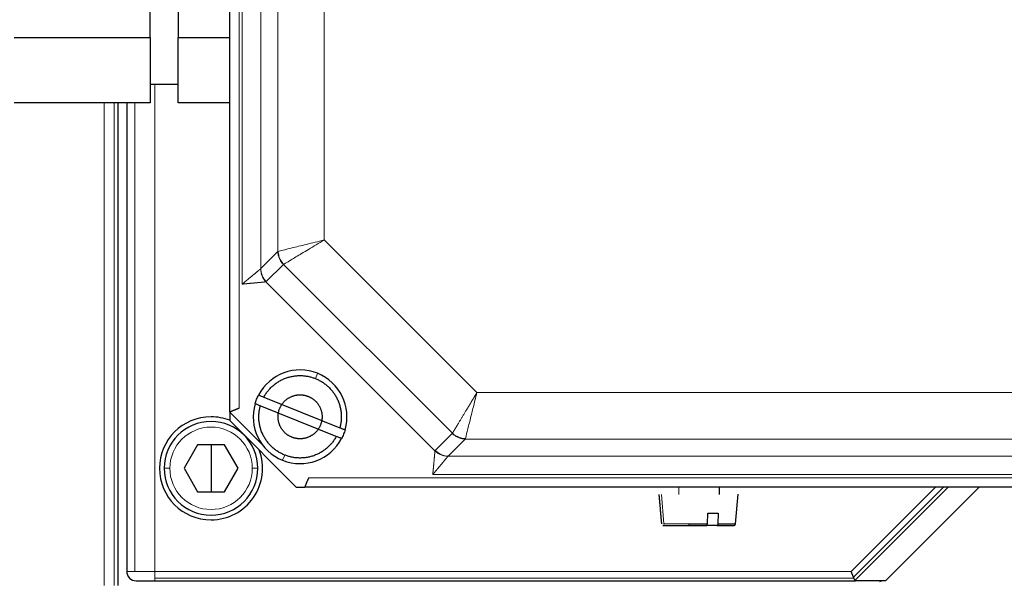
# Model space of a CAD drawing. Header units: inches. Extents: x 0 to 20790, y -12 to 14700.
# Tile 411 of 441: x 13921 to 14027, y 11473 to 11533. Entities that reach past the tile are written whole.
import ezdxf

# ---------------------------------------------------------------- set-up
doc = ezdxf.new("R2010")
doc.units = ezdxf.units.IN
doc.layers.add('1', color=7, linetype='Continuous', true_color=0xffffff)
doc.layers.add('254', color=7, linetype='Continuous', true_color=0xffffff)
doc.styles.add('latin_extended', font='simplex.shx')
doc.dimstyles.get("Standard").update_dxf_attribs({"dimtxt": 0.18, "dimasz": 0.18, "dimexe": 0.18, "dimexo": 0.0625, "dimgap": 0.09, "dimtad": 0, "dimtih": 1, "dimtoh": 1, "dimdec": 4, "dimzin": 0, "dimdsep": 46, "dimtxsty": 'Standard', "dimcen": 0.09, "dimadec": 0, "dimazin": 0, "dimtfac": 1, "dimtdec": 4, "dimtofl": 0, "dimtmove": 0, "dimatfit": 3, "dimfxl": 1, "dimtolj": 1, "dimtzin": 0, "dimarcsym": 0})

# ---------------------------------------------------------------- blocks, each defined once
blk = doc.blocks.new('_U8')
at = {"layer": '254', "color": 3, "linetype": 'Continuous', "lineweight": 13, "transparency": 16777216}
for p, q in [((13940.84, 12760.44), (13940.84, 13273.44)), ((14453.84, 10418.96), (14453.84, 13273.44)), ((14331.34, 13238.44), (14063.34, 13238.44))]:
    blk.add_line(p, q, dxfattribs=at)
at = {"layer": '254', "color": 3, "transparency": 16777216}
for points in [[(14063.34, 13258.86), (14063.34, 13218.02), (13940.84, 13238.44)], [(14331.34, 13218.02), (14331.34, 13258.86), (14453.84, 13238.44)]]:
    blk.add_solid(points, dxfattribs=at)
at = {"layer": 'Defpoints', "color": 0, "transparency": 16777216}
for p in [(13940.84, 13238.44), (13940.84, 12725.44), (14453.84, 10383.96)]:
    blk.add_point(p, dxfattribs=at)
at = {"layer": '254', "color": 2, "lineweight": 13, "transparency": 16777216, "insert": (14074.35, 13422.19), "char_height": 122.5, "attachment_point": 1, "style": 'latin_extended'}
blk.add_mtext('\\A1;513', dxfattribs=at)

msp = doc.modelspace()

# ---------------------------------------------------------------- linework, layer by layer
at = {"layer": '1', "color": 2, "linetype": 'Continuous', "lineweight": 25}
for p, q in [((13943.838, 11490.942), (13943.838, 11604.942)), ((13935.338, 11530.942), (13935.338, 11537.942)), ((13938.338, 11537.942), (13938.338, 11530.942)), ((13920.838, 11530.942), (13935.338, 11530.942)), ((13935.338, 11530.942), (13935.338, 11523.942)), ((13938.338, 11523.942), (13938.338, 11530.942)), ((13938.338, 11530.942), (13943.838, 11530.942)), ((13935.338, 11525.942), (13938.338, 11525.942)), ((13935.338, 11523.942), (13920.838, 11523.942)), ((13931.878, 11523.941), (13931.878, 11472.442)), ((13932.838, 11523.942), (13932.838, 11473.942)), ((13943.838, 11523.942), (13938.338, 11523.942)), ((13949.588, 11506.709), (13949.559, 11506.69)), ((13947.736, 11504.867), (13947.698, 11504.842)), ((13947.469, 11492.537), (13955.581, 11489.274)), ((13943.838, 11490.943), (13943.838, 11490.042)), ((13947.338, 11487.442), (13943.838, 11490.942)), ((13955.207, 11488.346), (13947.096, 11491.609)), ((13943.838, 11490.042), (13950.938, 11482.942)), ((13940.393, 11487.442), (13938.951, 11484.942)), ((13943.283, 11487.442), (13940.393, 11487.442)), ((13941.838, 11487.442), (13941.838, 11484.942)), ((13944.726, 11484.942), (13943.283, 11487.442)), ((13938.951, 11484.942), (13940.393, 11482.442)), ((13941.838, 11484.942), (13941.838, 11482.442)), ((13943.283, 11482.442), (13944.726, 11484.942)), ((13940.393, 11482.442), (13943.283, 11482.442)), ((13950.938, 11482.942), (13951.838, 11482.942)), ((13996.093, 11482.142), (13996.093, 11482.942)), ((13997.816, 11479.024), (13998.093, 11482.192)), ((14023.838, 11482.942), (14013.838, 11472.942)), ((13994.812, 11479.024), (13994.851, 11480.142)), ((13995.957, 11480.142), (13995.918, 11479.024)), ((13990.06, 11478.842), (13991.802, 11478.842)), ((14010.405, 11473.333), (14010.153, 11473.942)), ((13933.838, 11472.942), (13935.838, 11472.942)), ((13935.838, 11472.942), (14010.617, 11472.942)), ((14010.446, 11473.234), (14010.405, 11473.333)), ((14010.446, 11473.234), (14010.553, 11472.976)), ((14013.838, 11472.942), (14010.617, 11472.942)), ((14013.447, 11472.942), (14013.181, 11472.822))]:
    msp.add_line(p, q, dxfattribs=at)
at = {"layer": '1', "color": 110, "linetype": 'Continuous', "lineweight": 13}
for p, q in [((13944.838, 11604.527), (13944.838, 11491.356)), ((13945.162, 11591.279), (13945.162, 11504.604)), ((13947.142, 11506.254), (13947.142, 11589.629)), ((13948.966, 11508.077), (13948.966, 11587.806)), ((13953.917, 11586.568), (13953.917, 11509.315)), ((13935.838, 11473.942), (13935.838, 11525.942)), ((13930.414, 11523.943), (13930.414, 11472.442)), ((13931.498, 11472.442), (13931.498, 11523.943)), ((13933.717, 11523.942), (13933.717, 11473.942)), ((13953.917, 11509.315), (13970.211, 11493.02)), ((13948.966, 11508.077), (13947.142, 11506.254)), ((13949.559, 11506.69), (13947.736, 11504.867)), ((13967.606, 11488.691), (13949.588, 11506.709)), ((13965.739, 11486.801), (13947.698, 11504.842)), ((13952.98, 11494.524), (13953.204, 11495.08)), ((13970.211, 11493.02), (14047.465, 11493.02)), ((13965.763, 11486.839), (13967.587, 11488.663)), ((13968.974, 11488.069), (13967.151, 11486.246)), ((14048.703, 11488.069), (13968.974, 11488.069)), ((13949.472, 11485.803), (13949.696, 11486.36)), ((14050.526, 11486.246), (13967.151, 11486.246)), ((13936.838, 11484.942), (13937.438, 11484.942)), ((13946.238, 11484.942), (13946.838, 11484.942)), ((13952.253, 11483.942), (14065.424, 11483.942)), ((13965.501, 11484.265), (14052.176, 11484.265)), ((13991.761, 11482.942), (13991.761, 11482.142)), ((14019.153, 11482.942), (14010.153, 11473.942)), ((14010.405, 11473.333), (14020.015, 11482.942)), ((14010.553, 11472.976), (14020.519, 11482.942)), ((13989.922, 11482.142), (13990.173, 11479.024)), ((13994.812, 11479.024), (13990.173, 11479.024)), ((13997.816, 11479.024), (13995.918, 11479.024)), ((13933.717, 11473.942), (13932.838, 11473.942)), ((13933.717, 11473.942), (13935.838, 11473.942)), ((13935.838, 11473.942), (13935.838, 11473.234)), ((14010.153, 11473.942), (13935.838, 11473.942)), ((13935.838, 11473.234), (13935.838, 11472.942)), ((13935.838, 11473.234), (14010.446, 11473.234))]:
    msp.add_line(p, q, dxfattribs=at)
at = {"layer": '1', "color": 2, "linetype": 'Continuous', "lineweight": 25}
for centre, radius, start, end in [((13951.338, 11490.442), 5, 68.08544, 152.34627), ((13951.338, 11490.442), 5, 343.82461, 68.08544), ((13951.338, 11490.442), 5, 163.82461, 248.08544), ((13941.838, 11484.942), 5.5, 90, 270), ((13941.838, 11484.942), 5, 90, 180), ((13941.838, 11484.942), 5.5, 68.67563, 90), ((13941.838, 11484.942), 5, 0, 90), ((13951.338, 11490.442), 5, 248.08544, 332.34627), ((13941.838, 11484.942), 5.5, 270, 20.89406), ((13941.838, 11484.942), 5, 180, 270), ((13941.838, 11484.942), 5, 270, 0), ((13933.838, 11473.942), 1, 180, 225), ((13933.838, 11473.942), 1, 225, 270)]:
    msp.add_arc(centre, radius, start, end, dxfattribs=at)
at = {"layer": '1', "color": 110, "linetype": 'Continuous', "lineweight": 13}
for start, end in [(0, 180), (180, 270), (270, 0)]:
    msp.add_arc((13941.838, 11484.942), 4.4, start, end, dxfattribs=at)
at = {"layer": '1', "color": 2, "linetype": 'Continuous', "lineweight": 25}
msp.add_ellipse((14011.617, 11473.942), major_axis=(1.054, 0.981), ratio=0.1826758, start_param=3.0735916, end_param=3.335391, dxfattribs=at)
at = {"layer": '1', "color": 110, "linetype": 'Continuous', "lineweight": 13}
for points, knots in [([(13953.917, 11509.315), (13953.591, 11509.234), (13952.629, 11508.994), (13951.17, 11508.632), (13949.926, 11508.323), (13949.277, 11508.161), (13949.069, 11508.11), (13949.013, 11508.096)], [0, 0, 0, 0, 0.1424274, 0.4200248, 0.675, 0.875, 1, 1, 1, 1]), ([(13949.588, 11506.709), (13949.637, 11506.738), (13949.821, 11506.849), (13950.394, 11507.194), (13951.492, 11507.855), (13952.78, 11508.63), (13953.629, 11509.141), (13953.917, 11509.315)], [0, 0, 0, 0, 0.125, 0.325, 0.5799752, 0.8575726, 1, 1, 1, 1]), ([(13948.966, 11508.077), (13948.968, 11507.949), (13948.991, 11507.757), (13949.057, 11507.508), (13949.125, 11507.327), (13949.209, 11507.153), (13949.344, 11506.932), (13949.468, 11506.782), (13949.559, 11506.69)], [0, 0, 0, 0, 0.25, 0.375, 0.5, 0.625, 0.75, 1, 1, 1, 1]), ([(13945.162, 11504.604), (13945.169, 11504.61), (13945.185, 11504.623), (13945.207, 11504.641), (13945.229, 11504.66), (13945.251, 11504.678), (13945.273, 11504.696), (13945.294, 11504.713), (13945.315, 11504.73), (13945.336, 11504.748), (13945.356, 11504.764), (13945.376, 11504.781), (13945.396, 11504.797), (13945.415, 11504.813), (13945.434, 11504.829), (13945.453, 11504.845), (13945.472, 11504.86), (13945.49, 11504.875), (13945.508, 11504.89), (13945.525, 11504.904), (13945.542, 11504.918), (13945.559, 11504.932), (13945.576, 11504.946), (13945.592, 11504.96), (13945.608, 11504.973), (13945.624, 11504.986), (13945.639, 11504.999), (13945.654, 11505.011), (13945.669, 11505.023), (13945.683, 11505.035), (13945.697, 11505.047), (13945.711, 11505.059), (13945.725, 11505.07), (13945.738, 11505.081), (13945.751, 11505.091), (13945.763, 11505.102), (13945.817, 11505.146), (13945.908, 11505.222), (13946.034, 11505.326), (13946.15, 11505.422), (13946.257, 11505.511), (13946.34, 11505.58), (13946.404, 11505.633), (13946.453, 11505.674), (13946.505, 11505.717), (13946.558, 11505.761), (13946.616, 11505.809), (13946.675, 11505.857), (13946.732, 11505.905), (13946.786, 11505.949), (13946.827, 11505.983), (13946.858, 11506.009), (13946.879, 11506.027), (13946.9, 11506.044), (13946.921, 11506.061), (13946.94, 11506.076), (13946.958, 11506.092), (13946.976, 11506.106), (13946.993, 11506.12), (13947.009, 11506.134), (13947.024, 11506.146), (13947.038, 11506.158), (13947.052, 11506.169), (13947.065, 11506.18), (13947.077, 11506.19), (13947.088, 11506.199), (13947.098, 11506.207), (13947.107, 11506.215), (13947.116, 11506.223), (13947.121, 11506.227), (13947.124, 11506.229)], [0, 0, 0, 0, 0.00915, 0.018181, 0.0270929, 0.0358854, 0.0445583, 0.0531116, 0.0615449, 0.0698583, 0.0780516, 0.0861246, 0.0940774, 0.10191, 0.1096222, 0.117214, 0.1246855, 0.1320367, 0.1392675, 0.1463782, 0.1533686, 0.1602389, 0.1669892, 0.1736196, 0.1801301, 0.1865209, 0.1927921, 0.1989438, 0.2049763, 0.2108895, 0.2166837, 0.2223591, 0.2279158, 0.233354, 0.2386738, 0.2438756, 0.2489593, 0.3051513, 0.3584363, 0.4088067, 0.4562719, 0.5008575, 0.5227777, 0.5460926, 0.5708336, 0.5973725, 0.625811, 0.6585626, 0.6903111, 0.7210173, 0.750645, 0.7648266, 0.7788963, 0.7928529, 0.8066952, 0.820422, 0.8340322, 0.8475248, 0.8608987, 0.8741532, 0.8872873, 0.9003004, 0.9131918, 0.9259611, 0.9386078, 0.9511318, 0.9635329, 0.9758112, 0.9879667, 1, 1, 1, 1]), ([(13947.124, 11506.229), (13947.124, 11506.23), (13947.126, 11506.231), (13947.129, 11506.234), (13947.131, 11506.237), (13947.134, 11506.24), (13947.136, 11506.243), (13947.138, 11506.246), (13947.14, 11506.25), (13947.142, 11506.253), (13947.142, 11506.254)], [0, 0, 0, 0, 0.1236637, 0.247666, 0.3720287, 0.4967735, 0.6219219, 0.7474951, 0.8735142, 1, 1, 1, 1]), ([(13947.698, 11504.842), (13947.647, 11504.894), (13947.503, 11505.06), (13947.23, 11505.498), (13947.128, 11505.937), (13947.124, 11506.229), (13947.124, 11506.229), (13947.124, 11506.229)], [0, 0, 0, 0, 0.1428567, 0.4285701, 0.9999968, 0.9999968, 1, 1, 1, 1]), ([(13947.736, 11504.867), (13947.655, 11504.948), (13947.506, 11505.124), (13947.301, 11505.472), (13947.175, 11505.855), (13947.145, 11506.14), (13947.142, 11506.254)], [0, 0, 0, 0, 0.2222222, 0.4444444, 0.7777778, 1, 1, 1, 1]), ([(13947.698, 11504.842), (13947.696, 11504.842), (13947.693, 11504.841), (13947.688, 11504.841), (13947.682, 11504.84), (13947.676, 11504.84), (13947.67, 11504.839), (13947.663, 11504.839), (13947.656, 11504.838), (13947.649, 11504.838), (13947.642, 11504.837), (13947.634, 11504.836), (13947.626, 11504.836), (13947.618, 11504.835), (13947.609, 11504.834), (13947.6, 11504.834), (13947.591, 11504.833), (13947.581, 11504.832), (13947.572, 11504.831), (13947.561, 11504.83), (13947.551, 11504.829), (13947.54, 11504.828), (13947.529, 11504.827), (13947.517, 11504.826), (13947.506, 11504.825), (13947.494, 11504.824), (13947.481, 11504.823), (13947.469, 11504.822), (13947.456, 11504.82), (13947.442, 11504.819), (13947.429, 11504.818), (13947.415, 11504.816), (13947.4, 11504.815), (13947.386, 11504.814), (13947.371, 11504.812), (13947.356, 11504.811), (13947.34, 11504.809), (13947.324, 11504.807), (13947.308, 11504.806), (13947.292, 11504.804), (13947.275, 11504.803), (13947.258, 11504.801), (13947.241, 11504.799), (13947.223, 11504.797), (13947.205, 11504.795), (13947.187, 11504.794), (13947.168, 11504.792), (13947.149, 11504.79), (13947.13, 11504.788), (13947.11, 11504.786), (13947.091, 11504.784), (13947.071, 11504.782), (13947.05, 11504.78), (13947.03, 11504.778), (13947.009, 11504.776), (13946.987, 11504.774), (13946.966, 11504.772), (13946.944, 11504.77), (13946.922, 11504.768), (13946.9, 11504.766), (13946.877, 11504.764), (13946.854, 11504.762), (13946.831, 11504.76), (13946.808, 11504.758), (13946.784, 11504.756), (13946.76, 11504.754), (13946.736, 11504.752), (13946.704, 11504.749), (13946.663, 11504.745), (13946.614, 11504.741), (13946.563, 11504.736), (13946.51, 11504.731), (13946.455, 11504.726), (13946.399, 11504.72), (13946.342, 11504.715), (13946.282, 11504.709), (13946.221, 11504.703), (13946.158, 11504.698), (13946.093, 11504.691), (13946.027, 11504.685), (13945.971, 11504.68), (13945.925, 11504.676), (13945.89, 11504.672), (13945.853, 11504.669), (13945.815, 11504.665), (13945.774, 11504.662), (13945.732, 11504.658), (13945.689, 11504.654), (13945.644, 11504.65), (13945.597, 11504.645), (13945.548, 11504.641), (13945.498, 11504.636), (13945.446, 11504.631), (13945.392, 11504.626), (13945.337, 11504.62), (13945.28, 11504.615), (13945.222, 11504.609), (13945.182, 11504.606), (13945.162, 11504.604)], [0, 0, 0, 0, 0.0061541, 0.0123529, 0.0185965, 0.0248849, 0.0312183, 0.0375967, 0.0440201, 0.0504886, 0.0570021, 0.0635606, 0.0701641, 0.0768126, 0.083506, 0.0902442, 0.097027, 0.1038546, 0.1107265, 0.1176429, 0.1246034, 0.131608, 0.1386565, 0.1457487, 0.1528844, 0.1600633, 0.1672853, 0.1745502, 0.1818577, 0.1892075, 0.1965995, 0.2040333, 0.2115086, 0.2190253, 0.2265829, 0.2341813, 0.2418201, 0.249499, 0.2572177, 0.2649759, 0.2727732, 0.2806094, 0.2884841, 0.296397, 0.3043477, 0.3123359, 0.3203613, 0.3284236, 0.3365223, 0.3446572, 0.3528279, 0.3610341, 0.3692755, 0.3775517, 0.3858623, 0.3942071, 0.4025856, 0.4109977, 0.419443, 0.427921, 0.4364317, 0.4449745, 0.4535492, 0.4621556, 0.4708106, 0.4795538, 0.4883869, 0.4973102, 0.5143269, 0.5317383, 0.5495463, 0.5677523, 0.5863577, 0.6053634, 0.6247698, 0.6445773, 0.6647859, 0.685395, 0.7064038, 0.7278112, 0.7496158, 0.7603953, 0.7716624, 0.7834188, 0.7956662, 0.8084059, 0.8216394, 0.835368, 0.8495925, 0.8643141, 0.8795332, 0.8952503, 0.9114657, 0.9281791, 0.9453902, 0.9630982, 0.981302, 1, 1, 1, 1]), ([(13967.606, 11488.691), (13967.607, 11488.693), (13967.609, 11488.697), (13967.613, 11488.703), (13967.616, 11488.709), (13967.62, 11488.715), (13967.624, 11488.722), (13967.628, 11488.729), (13967.633, 11488.736), (13967.637, 11488.744), (13967.642, 11488.751), (13967.646, 11488.759), (13967.651, 11488.767), (13967.656, 11488.775), (13967.661, 11488.784), (13967.666, 11488.793), (13967.672, 11488.801), (13967.677, 11488.811), (13967.683, 11488.82), (13967.688, 11488.83), (13967.694, 11488.84), (13967.7, 11488.85), (13967.707, 11488.86), (13967.713, 11488.871), (13967.719, 11488.882), (13967.726, 11488.893), (13967.733, 11488.904), (13967.74, 11488.916), (13967.747, 11488.927), (13967.754, 11488.939), (13967.761, 11488.952), (13967.769, 11488.964), (13967.777, 11488.977), (13967.784, 11488.99), (13967.792, 11489.003), (13967.8, 11489.017), (13967.809, 11489.03), (13967.817, 11489.044), (13967.826, 11489.059), (13967.834, 11489.073), (13967.843, 11489.088), (13967.852, 11489.103), (13967.861, 11489.118), (13967.871, 11489.133), (13967.88, 11489.149), (13967.89, 11489.165), (13967.9, 11489.181), (13967.909, 11489.198), (13967.92, 11489.214), (13967.93, 11489.231), (13967.94, 11489.248), (13967.951, 11489.266), (13967.961, 11489.283), (13967.972, 11489.301), (13967.983, 11489.319), (13967.994, 11489.338), (13968.005, 11489.356), (13968.017, 11489.375), (13968.028, 11489.394), (13968.04, 11489.413), (13968.052, 11489.433), (13968.064, 11489.452), (13968.076, 11489.472), (13968.088, 11489.493), (13968.1, 11489.513), (13968.113, 11489.534), (13968.125, 11489.555), (13968.138, 11489.576), (13968.151, 11489.597), (13968.164, 11489.619), (13968.177, 11489.64), (13968.19, 11489.662), (13968.204, 11489.685), (13968.217, 11489.707), (13968.231, 11489.73), (13968.245, 11489.753), (13968.279, 11489.809), (13968.333, 11489.9), (13968.41, 11490.027), (13968.486, 11490.154), (13968.563, 11490.283), (13968.641, 11490.414), (13968.721, 11490.547), (13968.802, 11490.682), (13968.885, 11490.818), (13968.969, 11490.957), (13969.053, 11491.096), (13969.116, 11491.2), (13969.156, 11491.268), (13969.175, 11491.298), (13969.194, 11491.33), (13969.213, 11491.362), (13969.233, 11491.395), (13969.253, 11491.429), (13969.274, 11491.464), (13969.295, 11491.499), (13969.317, 11491.535), (13969.339, 11491.572), (13969.361, 11491.609), (13969.384, 11491.647), (13969.407, 11491.686), (13969.431, 11491.726), (13969.455, 11491.766), (13969.48, 11491.807), (13969.505, 11491.849), (13969.531, 11491.892), (13969.557, 11491.935), (13969.584, 11491.979), (13969.611, 11492.024), (13969.638, 11492.07), (13969.666, 11492.116), (13969.695, 11492.164), (13969.724, 11492.212), (13969.753, 11492.26), (13969.783, 11492.31), (13969.813, 11492.36), (13969.844, 11492.411), (13969.875, 11492.463), (13969.907, 11492.515), (13969.939, 11492.569), (13969.972, 11492.623), (13970.005, 11492.677), (13970.038, 11492.733), (13970.072, 11492.789), (13970.106, 11492.846), (13970.141, 11492.903), (13970.176, 11492.962), (13970.2, 11493.001), (13970.211, 11493.02)], [0, 0, 0, 0, 0.0047577, 0.0095329, 0.0143254, 0.0191352, 0.0239621, 0.028806, 0.0336667, 0.0385443, 0.0434384, 0.0483491, 0.0532762, 0.0582195, 0.0631789, 0.0681543, 0.0731455, 0.0781525, 0.083175, 0.0882129, 0.093266, 0.0983343, 0.1034175, 0.1085156, 0.1136283, 0.1187554, 0.1238969, 0.1290526, 0.1342222, 0.1394057, 0.1446028, 0.1498134, 0.1550373, 0.1602744, 0.1655244, 0.1707872, 0.1760626, 0.1813504, 0.1866504, 0.1919624, 0.1972863, 0.2026219, 0.2079689, 0.2133272, 0.2186966, 0.2240768, 0.2294678, 0.2348692, 0.2402808, 0.2457026, 0.2511342, 0.2565755, 0.2620262, 0.2674862, 0.2729552, 0.278433, 0.2839194, 0.2894142, 0.2949172, 0.3004282, 0.3059469, 0.3114732, 0.3170068, 0.3225474, 0.328095, 0.3336492, 0.3392098, 0.3447767, 0.3503495, 0.3559282, 0.3615123, 0.3671018, 0.3726964, 0.3782959, 0.3839, 0.3895086, 0.3951214, 0.4250178, 0.4539757, 0.4820072, 0.5092256, 0.5362263, 0.5630798, 0.5897545, 0.6162195, 0.6424447, 0.6684009, 0.69406, 0.6995408, 0.7051291, 0.7108253, 0.7166298, 0.722543, 0.7285653, 0.734697, 0.7409386, 0.7472904, 0.7537528, 0.7603261, 0.7670106, 0.7738067, 0.7807146, 0.7877346, 0.794867, 0.8021121, 0.8094699, 0.8169409, 0.824525, 0.8322225, 0.8400336, 0.8479582, 0.8559965, 0.8641486, 0.8724143, 0.8807939, 0.889287, 0.8978938, 0.906614, 0.9154475, 0.9243941, 0.9334535, 0.9426255, 0.9519098, 0.9613059, 0.9708135, 0.980432, 0.9901611, 1, 1, 1, 1]), ([(13968.993, 11488.116), (13969.009, 11488.182), (13969.081, 11488.471), (13969.299, 11489.348), (13969.641, 11490.727), (13969.955, 11491.99), (13970.14, 11492.734), (13970.211, 11493.02)], [0, 0, 0, 0, 0.1479362, 0.4266988, 0.675, 0.875, 1, 1, 1, 1]), ([(13967.587, 11488.663), (13967.668, 11488.581), (13967.844, 11488.433), (13968.192, 11488.228), (13968.576, 11488.101), (13968.86, 11488.071), (13968.974, 11488.069)], [0, 0, 0, 0, 0.2222222, 0.4444444, 0.7777778, 1, 1, 1, 1]), ([(13965.501, 11484.265), (13965.501, 11484.275), (13965.503, 11484.294), (13965.506, 11484.323), (13965.509, 11484.351), (13965.511, 11484.379), (13965.514, 11484.407), (13965.517, 11484.434), (13965.519, 11484.461), (13965.522, 11484.488), (13965.524, 11484.514), (13965.527, 11484.54), (13965.529, 11484.565), (13965.531, 11484.59), (13965.534, 11484.615), (13965.536, 11484.639), (13965.538, 11484.663), (13965.541, 11484.686), (13965.543, 11484.709), (13965.545, 11484.732), (13965.547, 11484.754), (13965.549, 11484.776), (13965.551, 11484.798), (13965.553, 11484.819), (13965.555, 11484.839), (13965.557, 11484.86), (13965.559, 11484.88), (13965.56, 11484.899), (13965.562, 11484.918), (13965.564, 11484.937), (13965.566, 11484.956), (13965.567, 11484.974), (13965.569, 11484.991), (13965.571, 11485.009), (13965.572, 11485.026), (13965.574, 11485.042), (13965.578, 11485.09), (13965.585, 11485.168), (13965.595, 11485.273), (13965.605, 11485.374), (13965.614, 11485.47), (13965.622, 11485.562), (13965.63, 11485.649), (13965.638, 11485.731), (13965.644, 11485.8), (13965.649, 11485.856), (13965.653, 11485.901), (13965.657, 11485.945), (13965.661, 11485.988), (13965.664, 11486.03), (13965.668, 11486.072), (13965.672, 11486.112), (13965.676, 11486.151), (13965.679, 11486.189), (13965.683, 11486.226), (13965.687, 11486.263), (13965.69, 11486.298), (13965.694, 11486.332), (13965.697, 11486.365), (13965.7, 11486.396), (13965.703, 11486.427), (13965.706, 11486.457), (13965.709, 11486.485), (13965.712, 11486.513), (13965.715, 11486.539), (13965.717, 11486.564), (13965.719, 11486.589), (13965.722, 11486.612), (13965.724, 11486.633), (13965.726, 11486.654), (13965.727, 11486.674), (13965.729, 11486.692), (13965.731, 11486.71), (13965.732, 11486.726), (13965.733, 11486.741), (13965.735, 11486.755), (13965.736, 11486.769), (13965.737, 11486.781), (13965.738, 11486.792), (13965.738, 11486.798), (13965.739, 11486.801)], [0, 0, 0, 0, 0.0090604, 0.018007, 0.0268395, 0.0355577, 0.0441615, 0.0526507, 0.0610252, 0.069285, 0.0774299, 0.0854599, 0.0933749, 0.1011749, 0.1088599, 0.1164298, 0.1238848, 0.1312249, 0.13845, 0.1455603, 0.1525557, 0.1594365, 0.1662027, 0.1728544, 0.1793917, 0.1858147, 0.1921236, 0.1983185, 0.2043996, 0.210367, 0.2162209, 0.2219614, 0.2275887, 0.233103, 0.2385046, 0.2437935, 0.24897, 0.284392, 0.3186901, 0.3518605, 0.3839021, 0.4148162, 0.4446071, 0.4732809, 0.5008466, 0.5175969, 0.5340315, 0.5502308, 0.5663189, 0.5822953, 0.598158, 0.6139052, 0.6295347, 0.6450445, 0.6604324, 0.6756964, 0.6908342, 0.7058438, 0.7207231, 0.7354699, 0.7500821, 0.7645578, 0.778895, 0.7930918, 0.8071463, 0.8210568, 0.8348216, 0.8484392, 0.8619083, 0.8752275, 0.8883956, 0.9014116, 0.9142747, 0.9269842, 0.9395396, 0.9519405, 0.9641869, 0.9762787, 0.9882162, 1, 1, 1, 1]), ([(13967.126, 11486.227), (13966.833, 11486.231), (13966.395, 11486.333), (13965.957, 11486.606), (13965.791, 11486.751), (13965.739, 11486.801)], [0, 0, 0, 0, 0.5714286, 0.8571429, 1, 1, 1, 1]), ([(13967.151, 11486.246), (13967.037, 11486.248), (13966.752, 11486.278), (13966.259, 11486.44), (13965.926, 11486.677), (13965.763, 11486.839)], [0, 0, 0, 0, 0.2222222, 0.5555556, 1, 1, 1, 1]), ([(13967.126, 11486.227), (13967.125, 11486.226), (13967.122, 11486.223), (13967.119, 11486.219), (13967.116, 11486.215), (13967.112, 11486.21), (13967.108, 11486.206), (13967.104, 11486.201), (13967.1, 11486.196), (13967.096, 11486.19), (13967.091, 11486.185), (13967.086, 11486.179), (13967.082, 11486.174), (13967.077, 11486.168), (13967.072, 11486.161), (13967.066, 11486.155), (13967.061, 11486.148), (13967.055, 11486.142), (13967.049, 11486.135), (13967.044, 11486.127), (13967.037, 11486.12), (13967.031, 11486.112), (13967.025, 11486.105), (13967.018, 11486.097), (13967.012, 11486.089), (13967.005, 11486.08), (13966.998, 11486.072), (13966.99, 11486.063), (13966.983, 11486.054), (13966.976, 11486.045), (13966.968, 11486.036), (13966.96, 11486.026), (13966.941, 11486.003), (13966.908, 11485.964), (13966.86, 11485.905), (13966.805, 11485.84), (13966.757, 11485.782), (13966.716, 11485.733), (13966.687, 11485.697), (13966.658, 11485.662), (13966.63, 11485.628), (13966.601, 11485.594), (13966.574, 11485.561), (13966.546, 11485.528), (13966.52, 11485.496), (13966.468, 11485.434), (13966.388, 11485.337), (13966.273, 11485.198), (13966.147, 11485.046), (13966.051, 11484.93), (13965.991, 11484.858), (13965.97, 11484.832), (13965.948, 11484.806), (13965.925, 11484.778), (13965.901, 11484.75), (13965.877, 11484.72), (13965.851, 11484.688), (13965.824, 11484.656), (13965.796, 11484.622), (13965.767, 11484.587), (13965.737, 11484.551), (13965.706, 11484.514), (13965.674, 11484.475), (13965.641, 11484.436), (13965.608, 11484.395), (13965.573, 11484.353), (13965.537, 11484.309), (13965.513, 11484.28), (13965.501, 11484.265)], [0, 0, 0, 0, 0.0060783, 0.0121777, 0.0182981, 0.0244396, 0.0306023, 0.0367862, 0.0429912, 0.0492175, 0.055465, 0.0617337, 0.0680237, 0.0743349, 0.0806673, 0.0870209, 0.0933957, 0.0997918, 0.1062089, 0.1126472, 0.1191066, 0.1255871, 0.1320886, 0.1386112, 0.1451546, 0.1517191, 0.1583044, 0.1649105, 0.1715374, 0.1781851, 0.1848535, 0.1915425, 0.1982522, 0.2329474, 0.2692787, 0.3071904, 0.3466185, 0.3656454, 0.3840458, 0.4018307, 0.4190118, 0.4356009, 0.4516364, 0.4672735, 0.4825267, 0.4973856, 0.5540501, 0.6149629, 0.6801485, 0.7495931, 0.7595843, 0.7700317, 0.7809366, 0.7923003, 0.8041241, 0.8164091, 0.8291563, 0.8423666, 0.8560407, 0.8701792, 0.8847825, 0.8998506, 0.9153836, 0.9313811, 0.9478426, 0.9647671, 0.9821534, 1, 1, 1, 1])]:
    msp.add_open_spline(points, degree=3, knots=knots, dxfattribs=at)
for points in [[(13949.013, 11508.096), (13948.995, 11508.091), (13948.979, 11508.085), (13948.966, 11508.077)], [(13949.013, 11508.096), (13949.016, 11507.925), (13949.064, 11507.585), (13949.262, 11507.107), (13949.469, 11506.831), (13949.588, 11506.709)], [(13967.587, 11488.663), (13967.595, 11488.67), (13967.601, 11488.68), (13967.606, 11488.691)], [(13967.606, 11488.691), (13967.728, 11488.572), (13968.003, 11488.366), (13968.481, 11488.168), (13968.822, 11488.119), (13968.993, 11488.116)], [(13965.739, 11486.801), (13965.745, 11486.816), (13965.753, 11486.829), (13965.763, 11486.839)]]:
    msp.add_open_spline(points, degree=3, dxfattribs=at)
at = {"layer": '1', "color": 2, "linetype": 'Continuous', "lineweight": 25}
for points, weights in [([(13947.469, 11492.537), (13949.339, 11495.989), (13952.98, 11494.524)], [0.957499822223, 0.730173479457, 1]), ([(13952.98, 11494.524), (13956.622, 11493.059), (13955.581, 11489.274)], [1, 0.730173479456, 0.957499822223]), ([(13949.696, 11486.36), (13946.054, 11487.825), (13947.096, 11491.609)], [1, 0.730173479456, 0.957499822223]), ([(13955.207, 11488.346), (13953.338, 11484.894), (13949.696, 11486.36)], [0.957499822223, 0.730173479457, 1])]:
    msp.add_rational_spline(points, weights, degree=2, dxfattribs=at)
for points, degree in [([(13946.7, 11492.308), (13946.762, 11492.463), (13946.832, 11492.614), (13946.909, 11492.762)], 3), ([(13951.338, 11488.092), (13950.877, 11488.092), (13950.003, 11488.454), (13949.352, 11489.105), (13948.989, 11489.98), (13948.987, 11490.902), (13949.349, 11491.778), (13950.003, 11492.427), (13950.886, 11492.791), (13951.338, 11492.792)], 2), ([(13951.338, 11492.792), (13951.79, 11492.791), (13952.672, 11492.428), (13953.327, 11491.779), (13953.689, 11490.904), (13953.688, 11489.982), (13953.326, 11489.106), (13952.675, 11488.455), (13951.8, 11488.092), (13951.338, 11488.092)], 2), ([(13946.536, 11491.834), (13946.583, 11491.995), (13946.637, 11492.153), (13946.7, 11492.308)], 3), ([(13955.977, 11488.576), (13955.915, 11488.421), (13955.845, 11488.269), (13955.767, 11488.121)], 3), ([(13956.14, 11489.049), (13956.094, 11488.888), (13956.039, 11488.73), (13955.977, 11488.576)], 3), ([(13968.974, 11488.069), (13968.982, 11488.082), (13968.988, 11488.098), (13968.993, 11488.116)], 3), ([(13967.151, 11486.246), (13967.14, 11486.24), (13967.132, 11486.234), (13967.126, 11486.227)], 3), ([(14065.838, 11482.942), (13951.838, 11482.942)], 1), ([(13989.639, 11482.142), (13989.908, 11479.024)], 1), ([(13994.851, 11480.142), (13995.045, 11480.142), (13995.235, 11480.142), (13995.42, 11480.142)], 3), ([(13995.42, 11480.142), (13995.606, 11480.142), (13995.785, 11480.142), (13995.957, 11480.142)], 3), ([(13995.84, 11478.842), (13992.942, 11478.842)], 1), ([(13997.32, 11478.842), (13997.448, 11478.842), (13997.595, 11478.842), (13997.627, 11478.842), (13997.541, 11478.842), (13997.339, 11478.842), (13997.022, 11478.842), (13996.609, 11478.842), (13996.116, 11478.842), (13995.84, 11478.842)], 2), ([(13997.636, 11478.844), (13997.611, 11478.842)], 1)]:
    msp.add_open_spline(points, degree=degree, dxfattribs=at)
for points, knots in [([(13946.909, 11492.762), (13947.006, 11492.724), (13947.192, 11492.648), (13947.379, 11492.573), (13947.469, 11492.537)], [0, 0, 0, 0, 0.5156033, 1, 1, 1, 1]), ([(13947.096, 11491.609), (13947.006, 11491.646), (13946.819, 11491.721), (13946.632, 11491.796), (13946.536, 11491.834)], [0, 0, 0, 0, 0.4843967, 1, 1, 1, 1]), ([(13944.838, 11491.356), (13944.833, 11491.354), (13944.824, 11491.35), (13944.809, 11491.344), (13944.795, 11491.338), (13944.78, 11491.332), (13944.767, 11491.326), (13944.753, 11491.32), (13944.739, 11491.315), (13944.726, 11491.309), (13944.713, 11491.304), (13944.7, 11491.298), (13944.688, 11491.293), (13944.676, 11491.288), (13944.663, 11491.283), (13944.652, 11491.278), (13944.64, 11491.273), (13944.629, 11491.269), (13944.618, 11491.264), (13944.607, 11491.26), (13944.596, 11491.255), (13944.586, 11491.251), (13944.576, 11491.247), (13944.566, 11491.243), (13944.556, 11491.239), (13944.546, 11491.235), (13944.537, 11491.231), (13944.528, 11491.227), (13944.519, 11491.224), (13944.511, 11491.22), (13944.503, 11491.217), (13944.495, 11491.213), (13944.487, 11491.21), (13944.479, 11491.207), (13944.472, 11491.204), (13944.465, 11491.201), (13944.434, 11491.188), (13944.381, 11491.166), (13944.31, 11491.137), (13944.245, 11491.11), (13944.187, 11491.086), (13944.143, 11491.068), (13944.11, 11491.054), (13944.087, 11491.045), (13944.064, 11491.035), (13944.043, 11491.026), (13944.023, 11491.018), (13944.003, 11491.009), (13943.985, 11491.002), (13943.968, 11490.994), (13943.952, 11490.987), (13943.937, 11490.981), (13943.923, 11490.975), (13943.91, 11490.97), (13943.898, 11490.965), (13943.887, 11490.96), (13943.878, 11490.957), (13943.869, 11490.953), (13943.862, 11490.95), (13943.855, 11490.948), (13943.85, 11490.946), (13943.846, 11490.944), (13943.842, 11490.943), (13943.84, 11490.942), (13943.839, 11490.942), (13943.839, 11490.942), (13943.838, 11490.942)], [0, 0, 0, 0, 0.0098379, 0.0195356, 0.0290922, 0.0385069, 0.0477792, 0.0569083, 0.0658938, 0.0747352, 0.0834319, 0.0919838, 0.1003905, 0.1086517, 0.1167672, 0.124737, 0.1325608, 0.1402387, 0.1477706, 0.1551566, 0.1623967, 0.1694911, 0.1764398, 0.1832431, 0.1899011, 0.1964141, 0.2027822, 0.2090059, 0.2150853, 0.2210208, 0.2268127, 0.2324614, 0.2379672, 0.2433304, 0.2485516, 0.253631, 0.258569, 0.3142317, 0.3674363, 0.4181306, 0.466294, 0.5119346, 0.5339942, 0.5560138, 0.5779844, 0.599892, 0.6217226, 0.6434617, 0.6650951, 0.6866083, 0.7079871, 0.7292173, 0.750285, 0.7711769, 0.7918797, 0.8123808, 0.8326682, 0.8527304, 0.8725566, 0.8921367, 0.9114614, 0.9305222, 0.9493114, 0.9678222, 0.9860485, 1, 1, 1, 1]), ([(13955.581, 11489.274), (13955.671, 11489.238), (13955.858, 11489.162), (13956.044, 11489.087), (13956.14, 11489.049)], [0, 0, 0, 0, 0.4843967, 1, 1, 1, 1]), ([(13955.767, 11488.121), (13955.671, 11488.16), (13955.484, 11488.235), (13955.298, 11488.31), (13955.207, 11488.346)], [0, 0, 0, 0, 0.5156033, 1, 1, 1, 1]), ([(13952.253, 11483.942), (13952.25, 11483.937), (13952.246, 11483.927), (13952.24, 11483.912), (13952.234, 11483.898), (13952.229, 11483.884), (13952.223, 11483.87), (13952.217, 11483.856), (13952.212, 11483.843), (13952.206, 11483.829), (13952.201, 11483.816), (13952.196, 11483.804), (13952.19, 11483.791), (13952.185, 11483.779), (13952.18, 11483.767), (13952.175, 11483.755), (13952.171, 11483.743), (13952.166, 11483.732), (13952.161, 11483.721), (13952.157, 11483.71), (13952.152, 11483.699), (13952.148, 11483.689), (13952.144, 11483.679), (13952.14, 11483.669), (13952.136, 11483.659), (13952.132, 11483.65), (13952.128, 11483.64), (13952.124, 11483.631), (13952.121, 11483.623), (13952.117, 11483.614), (13952.114, 11483.606), (13952.11, 11483.598), (13952.107, 11483.59), (13952.104, 11483.582), (13952.101, 11483.575), (13952.098, 11483.568), (13952.085, 11483.537), (13952.063, 11483.484), (13952.034, 11483.413), (13952.007, 11483.349), (13951.983, 11483.29), (13951.964, 11483.246), (13951.951, 11483.213), (13951.941, 11483.19), (13951.932, 11483.168), (13951.923, 11483.146), (13951.915, 11483.126), (13951.907, 11483.106), (13951.9, 11483.088), (13951.893, 11483.07), (13951.886, 11483.054), (13951.88, 11483.039), (13951.874, 11483.025), (13951.869, 11483.012), (13951.864, 11483), (13951.86, 11482.99), (13951.855, 11482.98), (13951.852, 11482.972), (13951.849, 11482.964), (13951.846, 11482.958), (13951.844, 11482.953), (13951.842, 11482.949), (13951.84, 11482.945), (13951.839, 11482.943), (13951.839, 11482.942), (13951.838, 11482.942), (13951.838, 11482.942)], [0, 0, 0, 0, 0.0098379, 0.0195356, 0.0290922, 0.0385069, 0.0477792, 0.0569083, 0.0658938, 0.0747352, 0.0834319, 0.0919838, 0.1003905, 0.1086517, 0.1167672, 0.124737, 0.1325608, 0.1402387, 0.1477706, 0.1551566, 0.1623967, 0.1694911, 0.1764398, 0.1832431, 0.1899011, 0.1964141, 0.2027822, 0.2090059, 0.2150853, 0.2210208, 0.2268127, 0.2324614, 0.2379672, 0.2433304, 0.2485516, 0.253631, 0.258569, 0.3142317, 0.3674363, 0.4181306, 0.466294, 0.5119346, 0.5339942, 0.5560138, 0.5779844, 0.599892, 0.6217226, 0.6434617, 0.6650951, 0.6866083, 0.7079871, 0.7292173, 0.750285, 0.7711769, 0.7918797, 0.8123808, 0.8326682, 0.8527304, 0.8725566, 0.8921367, 0.9114614, 0.9305222, 0.9493114, 0.9678222, 0.9860485, 1, 1, 1, 1]), ([(13990.237, 11478.842), (13990.235, 11478.842), (13990.214, 11478.842), (13990.179, 11478.842), (13990.132, 11478.842), (13990.094, 11478.842), (13990.067, 11478.842), (13990.06, 11478.842), (13990.063, 11478.842), (13990.073, 11478.842), (13990.096, 11478.842), (13990.137, 11478.842), (13990.199, 11478.842), (13990.27, 11478.842), (13990.322, 11478.842), (13990.357, 11478.842), (13990.393, 11478.842), (13990.455, 11478.842), (13990.564, 11478.842), (13990.706, 11478.842), (13990.873, 11478.842), (13991.05, 11478.842), (13991.258, 11478.842), (13991.479, 11478.842), (13991.698, 11478.842), (13991.902, 11478.842), (13992.103, 11478.842), (13992.298, 11478.842), (13992.485, 11478.842), (13992.657, 11478.842), (13992.808, 11478.842), (13992.933, 11478.842), (13993.055, 11478.842), (13993.182, 11478.842), (13993.33, 11478.842), (13993.472, 11478.842), (13993.603, 11478.842), (13993.724, 11478.842), (13993.855, 11478.842), (13994.009, 11478.842), (13994.15, 11478.842), (13994.268, 11478.842), (13994.352, 11478.842), (13994.431, 11478.842), (13994.503, 11478.842), (13994.569, 11478.842), (13994.629, 11478.842), (13994.684, 11478.842), (13994.718, 11478.842), (13994.734, 11478.842)], [0, 0, 0, 0, 0.0021987, 0.0255273, 0.0476994, 0.0796817, 0.1114745, 0.1430067, 0.1611621, 0.1831816, 0.2089394, 0.238265, 0.2782915, 0.3071457, 0.3253829, 0.3333969, 0.3414151, 0.3596538, 0.3885066, 0.4285288, 0.4598861, 0.4941402, 0.5313216, 0.5714225, 0.6032349, 0.6335288, 0.6622225, 0.6892538, 0.7145785, 0.7379261, 0.7576684, 0.7738273, 0.7864322, 0.804564, 0.8223529, 0.8424398, 0.8582075, 0.8715993, 0.8880057, 0.907346, 0.9295153, 0.94097, 0.9516458, 0.9615547, 0.9707087, 0.9791193, 0.9867977, 0.9937546, 1, 1, 1, 1]), ([(13992.942, 11478.842), (13992.942, 11478.842), (13992.94, 11478.842), (13992.937, 11478.842), (13992.934, 11478.843), (13992.932, 11478.843), (13992.929, 11478.844), (13992.927, 11478.846), (13992.925, 11478.847), (13992.922, 11478.848), (13992.92, 11478.85), (13992.918, 11478.852), (13992.916, 11478.854), (13992.914, 11478.856), (13992.912, 11478.858), (13992.91, 11478.86), (13992.908, 11478.862), (13992.906, 11478.864), (13992.905, 11478.866), (13992.903, 11478.869), (13992.902, 11478.871), (13992.9, 11478.873), (13992.899, 11478.875), (13992.898, 11478.877), (13992.897, 11478.879), (13992.896, 11478.881), (13992.895, 11478.883), (13992.894, 11478.884), (13992.893, 11478.886), (13992.892, 11478.888), (13992.892, 11478.889), (13992.891, 11478.89), (13992.89, 11478.892), (13992.89, 11478.893), (13992.888, 11478.897), (13992.885, 11478.904), (13992.881, 11478.916), (13992.878, 11478.928), (13992.874, 11478.941), (13992.872, 11478.954), (13992.869, 11478.968), (13992.867, 11478.982), (13992.866, 11478.996), (13992.865, 11479.01), (13992.864, 11479.02), (13992.864, 11479.024)], [0, 0, 0, 0, 0.0236378, 0.0469578, 0.0699295, 0.0925235, 0.1147114, 0.1364665, 0.157763, 0.1785769, 0.1988854, 0.2186675, 0.2379034, 0.2565751, 0.274666, 0.292161, 0.3090462, 0.3253094, 0.3409396, 0.3559269, 0.3702628, 0.3839397, 0.396951, 0.4092913, 0.4209557, 0.4319402, 0.4422416, 0.4518571, 0.4607847, 0.4690225, 0.4765693, 0.4834241, 0.4895863, 0.4950553, 0.499831, 0.5515189, 0.6032063, 0.6547462, 0.7059934, 0.7568065, 0.807051, 0.8566012, 0.9053424, 0.9531717, 1, 1, 1, 1]), ([(13994.734, 11478.842), (13994.735, 11478.842), (13994.737, 11478.842), (13994.74, 11478.842), (13994.742, 11478.843), (13994.745, 11478.843), (13994.747, 11478.844), (13994.75, 11478.846), (13994.752, 11478.847), (13994.754, 11478.848), (13994.757, 11478.85), (13994.759, 11478.852), (13994.761, 11478.854), (13994.763, 11478.856), (13994.765, 11478.858), (13994.767, 11478.86), (13994.768, 11478.862), (13994.77, 11478.864), (13994.772, 11478.866), (13994.773, 11478.869), (13994.775, 11478.871), (13994.776, 11478.873), (13994.777, 11478.875), (13994.779, 11478.877), (13994.78, 11478.879), (13994.781, 11478.881), (13994.782, 11478.883), (13994.783, 11478.884), (13994.784, 11478.886), (13994.784, 11478.888), (13994.785, 11478.889), (13994.786, 11478.89), (13994.786, 11478.892), (13994.787, 11478.893), (13994.789, 11478.897), (13994.792, 11478.904), (13994.795, 11478.916), (13994.799, 11478.928), (13994.802, 11478.941), (13994.805, 11478.954), (13994.807, 11478.968), (13994.809, 11478.982), (13994.811, 11478.996), (13994.812, 11479.01), (13994.812, 11479.02), (13994.812, 11479.024)], [0, 0, 0, 0, 0.0236378, 0.0469578, 0.0699295, 0.0925235, 0.1147114, 0.1364665, 0.157763, 0.1785769, 0.1988854, 0.2186675, 0.2379034, 0.2565751, 0.274666, 0.292161, 0.3090462, 0.3253094, 0.3409396, 0.3559269, 0.3702628, 0.3839397, 0.396951, 0.4092913, 0.4209557, 0.4319402, 0.4422416, 0.4518571, 0.4607847, 0.4690225, 0.4765693, 0.4834241, 0.4895863, 0.4950553, 0.499831, 0.5515189, 0.6032063, 0.6547462, 0.7059934, 0.7568065, 0.807051, 0.8566012, 0.9053424, 0.9531717, 1, 1, 1, 1]), ([(13995.821, 11478.842), (13996.151, 11478.842), (13996.618, 11478.842), (13997.122, 11478.842), (13997.493, 11478.842), (13997.614, 11478.842), (13997.633, 11478.843)], [0, 0, 0, 0, 0.3033317, 0.4936102, 0.683647, 1, 1, 1, 1]), ([(13995.918, 11479.024), (13995.918, 11479.022), (13995.918, 11479.017), (13995.918, 11479.01), (13995.917, 11479.002), (13995.916, 11478.995), (13995.916, 11478.987), (13995.915, 11478.98), (13995.914, 11478.973), (13995.913, 11478.966), (13995.911, 11478.958), (13995.91, 11478.951), (13995.909, 11478.944), (13995.907, 11478.937), (13995.905, 11478.931), (13995.903, 11478.924), (13995.902, 11478.918), (13995.9, 11478.911), (13995.897, 11478.905), (13995.895, 11478.9), (13995.893, 11478.895), (13995.892, 11478.892), (13995.891, 11478.889), (13995.889, 11478.886), (13995.888, 11478.882), (13995.886, 11478.878), (13995.883, 11478.874), (13995.88, 11478.87), (13995.877, 11478.865), (13995.874, 11478.861), (13995.87, 11478.856), (13995.866, 11478.852), (13995.861, 11478.849), (13995.856, 11478.846), (13995.851, 11478.843), (13995.846, 11478.842), (13995.842, 11478.842), (13995.84, 11478.842)], [0, 0, 0, 0, 0.0244363, 0.0491593, 0.0741576, 0.0994186, 0.1249288, 0.1506737, 0.1766377, 0.2028043, 0.2291564, 0.2556757, 0.2823435, 0.3091403, 0.336046, 0.3630403, 0.3901021, 0.4172106, 0.4443443, 0.4714821, 0.4986028, 0.5093044, 0.5229555, 0.5395508, 0.5590799, 0.5815247, 0.6068572, 0.6350362, 0.666005, 0.6996875, 0.7359859, 0.7747782, 0.8159157, 0.8592226, 0.9044957, 0.9515056, 1, 1, 1, 1]), ([(13997.646, 11478.844), (13997.673, 11478.848), (13997.714, 11478.863), (13997.764, 11478.903), (13997.801, 11478.955), (13997.813, 11478.997), (13997.816, 11479.024)], [0, 0, 0, 0, 0.3098943, 0.5138973, 0.7118563, 1, 1, 1, 1])]:
    msp.add_open_spline(points, degree=3, knots=knots, dxfattribs=at)

# ---------------------------------------------------------------- dimensions: what is measured, and where the dimension line sits
at = {"layer": '254', "color": 2, "linetype": 'Continuous', "lineweight": 13}
dim = msp.add_linear_dim(base=(13940.838, 13238.442), p1=(14453.838, 10383.957), p2=(13940.838, 12725.442), dimstyle='Standard', override={"dimscale": 35, "dimtxt": 3.5, "dimasz": 3.5, "dimexe": 1, "dimexo": 1, "dimgap": 1.75, "dimtad": 1, "dimtih": 1, "dimtoh": 0, "dimdec": 2, "dimlfac": 1, "dimzin": 8, "dimdsep": 46, "dimlunit": 2, "dimtxsty": 'latin_extended', "dimsah": 1, "dimse1": 0, "dimse2": 0, "dimsd1": 0, "dimsd2": 0, "dimclrd": 3, "dimclre": 3, "dimclrt": 2, "dimtol": 0, "dimtm": -0.1, "dimtfac": 0.714286, "dimtdec": 3, "dimtofl": 1, "dimtmove": 0, "dimtzin": 8, "dimlwd": 13, "dimlwe": 13}, dxfattribs=at)
dim.commit()
dim.dimension.update_dxf_attribs({"geometry": '_U8', "text_midpoint": (14220.18, 13238.442), "dimtype": 160})

doc.saveas('drawing.dxf')
